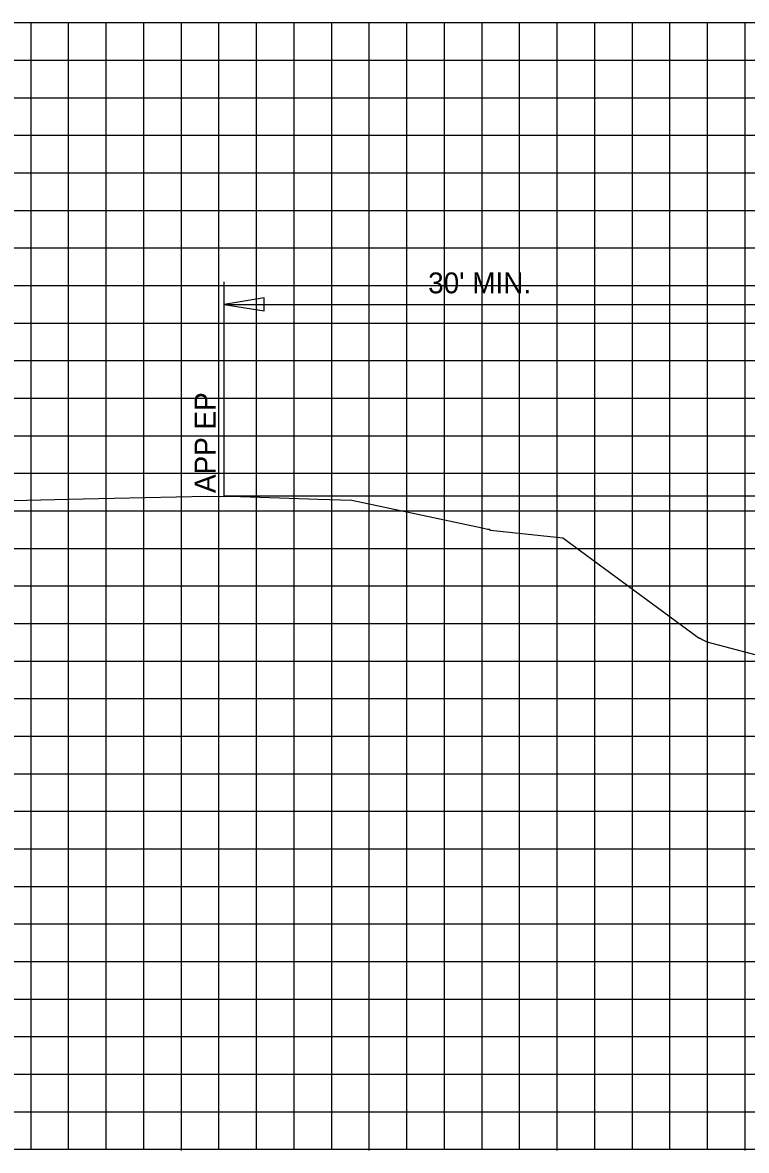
# Model space of a CAD drawing. Extents: x 2193008 to 2198143, y 1236112 to 1237864.
# Drawn here: x 2194609.2 to 2194647.8, y 1237163 to 1237223.1 of the extents above; entities that cross this region are included whole.
import ezdxf

# ---------------------------------------------------------------- set-up
doc = ezdxf.new("R2010")
doc.units = 0
for name, color, linetype in [('3', 7, 'Continuous'), ('60', 7, 'Continuous'), ('GSDIMS', 7, 'Continuous'), ('Level 55', 7, 'Continuous'), ('Level 61', 7, 'Continuous'), ('M-ROADS', 7, 'Continuous')]:
    doc.layers.add(name, color=color, linetype=linetype)

msp = doc.modelspace()

# ---------------------------------------------------------------- linework, layer by layer
at = {"layer": '3'}
msp.add_line((2194619.959, 1237197.876), (2194619.959, 1237209.291), dxfattribs=at)
at = {"layer": '60'}
for p, q in [((2194547.688, 1237163.106), (2194677.688, 1237163.106)), ((2194617.688, 1237163.046), (2194617.688, 1237163.106)), ((2194627.688, 1237163.046), (2194627.688, 1237163.106)), ((2194637.688, 1237163.046), (2194637.688, 1237163.106)), ((2194647.688, 1237163.046), (2194647.688, 1237163.106))]:
    msp.add_line(p, q, dxfattribs=at)
at = {"layer": 'GSDIMS'}
msp.add_line((2194651.153, 1237197.883), (2194619.959, 1237197.883), dxfattribs=at)
msp.add_lwpolyline([(2194619.959, 1237208.096), (2194622.087, 1237207.748), (2194622.087, 1237208.443)], close=True, dxfattribs=at)
at = {"layer": 'Level 61'}
msp.add_line((2194619.959, 1237208.096), (2194649.959, 1237208.096), dxfattribs=at)
at = {"layer": 'M-ROADS'}
for p, q in [((2194547.688, 1237223.106), (2194677.688, 1237223.106)), ((2194609.688, 1237163.106), (2194609.688, 1237223.106)), ((2194611.688, 1237163.106), (2194611.688, 1237223.106)), ((2194613.688, 1237163.106), (2194613.688, 1237223.106)), ((2194615.688, 1237163.106), (2194615.688, 1237223.106)), ((2194617.688, 1237163.106), (2194617.688, 1237223.106)), ((2194619.688, 1237163.106), (2194619.688, 1237223.106)), ((2194621.688, 1237163.106), (2194621.688, 1237223.106)), ((2194623.688, 1237163.106), (2194623.688, 1237223.106)), ((2194625.688, 1237163.106), (2194625.688, 1237223.106)), ((2194627.688, 1237163.106), (2194627.688, 1237223.106)), ((2194629.688, 1237163.106), (2194629.688, 1237223.106)), ((2194631.688, 1237163.106), (2194631.688, 1237223.106)), ((2194633.688, 1237163.106), (2194633.688, 1237223.106)), ((2194635.688, 1237163.106), (2194635.688, 1237223.106)), ((2194637.688, 1237163.106), (2194637.688, 1237223.106)), ((2194639.688, 1237163.106), (2194639.688, 1237223.106)), ((2194641.688, 1237163.106), (2194641.688, 1237223.106)), ((2194643.688, 1237163.106), (2194643.688, 1237223.106)), ((2194645.688, 1237163.106), (2194645.688, 1237223.106)), ((2194647.688, 1237163.106), (2194647.688, 1237223.106)), ((2194547.688, 1237221.106), (2194677.688, 1237221.106)), ((2194547.688, 1237219.106), (2194677.688, 1237219.106)), ((2194547.688, 1237217.106), (2194677.688, 1237217.106)), ((2194547.688, 1237215.106), (2194677.688, 1237215.106)), ((2194547.688, 1237213.106), (2194677.688, 1237213.106)), ((2194547.688, 1237211.106), (2194677.688, 1237211.106)), ((2194547.688, 1237209.106), (2194677.688, 1237209.106)), ((2194547.688, 1237207.106), (2194677.688, 1237207.106)), ((2194547.688, 1237205.106), (2194677.688, 1237205.106)), ((2194547.688, 1237203.106), (2194677.688, 1237203.106)), ((2194547.688, 1237201.106), (2194677.688, 1237201.106)), ((2194547.688, 1237199.106), (2194677.688, 1237199.106)), ((2194547.688, 1237197.106), (2194677.688, 1237197.106)), ((2194547.688, 1237195.106), (2194677.688, 1237195.106)), ((2194547.688, 1237193.106), (2194677.688, 1237193.106)), ((2194547.688, 1237191.106), (2194677.688, 1237191.106)), ((2194547.688, 1237189.106), (2194677.688, 1237189.106)), ((2194547.688, 1237187.106), (2194677.688, 1237187.106)), ((2194547.688, 1237185.106), (2194677.688, 1237185.106)), ((2194547.688, 1237183.106), (2194677.688, 1237183.106)), ((2194547.688, 1237181.106), (2194677.688, 1237181.106)), ((2194547.688, 1237179.106), (2194677.688, 1237179.106)), ((2194547.688, 1237177.106), (2194677.688, 1237177.106)), ((2194547.688, 1237175.106), (2194677.688, 1237175.106)), ((2194547.688, 1237173.106), (2194677.688, 1237173.106)), ((2194547.688, 1237171.106), (2194677.688, 1237171.106)), ((2194547.688, 1237169.106), (2194677.688, 1237169.106)), ((2194547.688, 1237167.106), (2194677.688, 1237167.106)), ((2194547.688, 1237165.106), (2194677.688, 1237165.106)), ((2194547.688, 1237163.106), (2194677.688, 1237163.106))]:
    msp.add_line(p, q, dxfattribs=at)
msp.add_lwpolyline([(2194607.204, 1237197.616), (2194612.472, 1237197.736), (2194619.067, 1237197.883), (2194619.959, 1237197.876), (2194620.318, 1237197.879), (2194624.968, 1237197.734), (2194626.754, 1237197.676), (2194633.704, 1237196.196), (2194633.917, 1237196.15), (2194633.975, 1237196.138), (2194634.071, 1237196.128), (2194634.147, 1237196.078), (2194637.994, 1237195.674), (2194645.238, 1237190.319), (2194645.292, 1237190.32), (2194645.404, 1237190.258), (2194645.654, 1237190.133), (2194648.466, 1237189.379)], dxfattribs=at)

# ---------------------------------------------------------------- texts
at = {"layer": 'Level 55'}
msp.add_text("30' MIN.", height=1.1105, dxfattribs=at).set_placement((2194630.822, 1237208.688))
msp.add_text('APP EP', height=1.1105, rotation=90, dxfattribs=at).set_placement((2194619.507, 1237198.054))

doc.saveas('drawing.dxf')
